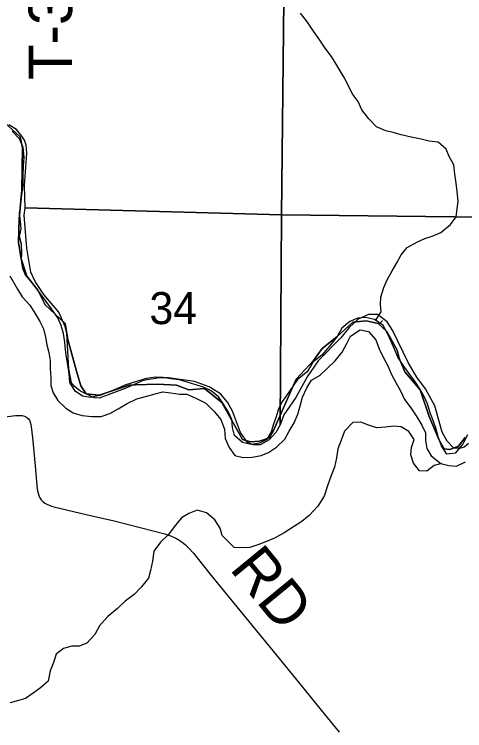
# Model space of a CAD drawing. Extents: x 1584893 to 1934202, y 663575 to 1091909.
# Drawn here: x 1732415 to 1735520, y 934048 to 938992 of the extents above; entities that cross this region are included whole.
import ezdxf

# ---------------------------------------------------------------- set-up
doc = ezdxf.new("R2010")
doc.units = 0
for name, color, linetype in [('GM_X_County_Road', 7, 'Continuous'), ('GM_X_County_Road_Text', 7, 'Continuous'), ('GM_X_Major_River', 7, 'Continuous'), ('GM_X_Minor_River', 7, 'Continuous'), ('GM_X_Section', 7, 'Continuous'), ('GM_X_Section_Text', 7, 'Continuous'), ('GM_X_Township', 7, 'Continuous'), ('GM_X_Township_Road_Text', 7, 'Continuous')]:
    doc.layers.add(name, color=color, linetype=linetype)

msp = doc.modelspace()

# ---------------------------------------------------------------- linework, layer by layer
at = {"layer": 'GM_X_County_Road'}
msp.add_lwpolyline([(1732243.4, 936201), (1732422.5, 936222.6), (1732454.7, 936224), (1732470.5, 936222.5), (1732485.4, 936218.7), (1732498.8, 936212.1), (1732510.5, 936202.9), (1732519.3, 936190.5), (1732525.4, 936176.6), (1732529.6, 936161.2), (1732534.4, 936129.1), (1732542.6, 936047.4), (1732561.2, 935851.5), (1732571.3, 935736.9), (1732575.5, 935703.9), (1732579, 935687.4), (1732584.4, 935671.3), (1732591.6, 935655.9), (1732600.9, 935641.7), (1732612.6, 935629.4), (1732625.9, 935618.9), (1732640.6, 935610.3), (1732656, 935603.7), (1732671.9, 935598.3), (1732688.1, 935593.9), (1732911.7, 935540.4), (1733103.4, 935495.4), (1733373.7, 935427), (1733452.7, 935405.7), (1733498.8, 935389.8), (1733528.4, 935376.7), (1733556.4, 935361), (1733582.5, 935342.2), (1733594.7, 935331.6), (1733617.9, 935308.9), (1733650.2, 935272.1), (1733762.8, 935131.2), (1733835.4, 935042.1), (1734033, 934801.1), (1734220.1, 934572.6), (1734375.6, 934381.9), (1734530.6, 934190.7), (1734654.6, 934037.8)], dxfattribs=at)
at = {"layer": 'GM_X_Major_River'}
for points in [[(1735540.6, 936090.3), (1735505.5, 936022.7), (1735454.5, 935963.4), (1735398.3, 935956.3), (1735361.2, 936015.1), (1735338.2, 936075.6), (1735323, 936130), (1735305.9, 936182.4), (1735282.8, 936240.9), (1735263.8, 936303.4), (1735240.6, 936353.9), (1735211.4, 936406.5), (1735176.2, 936461.2), (1735137, 936514), (1735101.8, 936564.7), (1735058.8, 936625.6), (1735037.6, 936682.1), (1735014.5, 936734.6), (1734989.3, 936789.2), (1734958.2, 936843.8), (1734898.8, 936884.9), (1734837, 936899.9), (1734782.8, 936894.8), (1734728.4, 936871.7), (1734673.6, 936826.4), (1734640.6, 936768.8), (1734589.4, 936701.5), (1734536.4, 936640.2), (1734473.5, 936591.1), (1734434.4, 936525.6), (1734367.4, 936472.6), (1734312.1, 936391.3), (1734264.9, 936321.9), (1734238, 936270.2), (1734221.1, 936214.3), (1734202.2, 936162.5), (1734185.3, 936110.7), (1734156.4, 936057), (1734106, 936031.8), (1734049.7, 936022.7), (1733987.9, 936037.7), (1733934.6, 936084.7), (1733919.5, 936141.1), (1733914.4, 936195.3), (1733893.2, 936245.8), (1733858, 936300.5), (1733822.8, 936353.2), (1733771.5, 936394.2), (1733719.8, 936419.1), (1733668, 936436), (1733606.2, 936453.1), (1733554.4, 936470), (1733494.5, 936477), (1733442.5, 936485.8), (1733386.5, 936486.8), (1733326.3, 936477.7), (1733233.7, 936451.2), (1733177.3, 936432.1), (1733127, 936410.8), (1733068.5, 936387.8), (1733006, 936360.7), (1732939.7, 936347.8), (1732885.8, 936356.7), (1732834.3, 936391.6), (1732799.2, 936450.3), (1732794.2, 936510.6), (1732785.2, 936572.9), (1732776, 936625.2), (1732768.8, 936677.4), (1732763.7, 936729.6), (1732754.7, 936789.9), (1732737.5, 936844.4), (1732714.3, 936896.9), (1732671.3, 936959.7), (1732634.1, 937010.5), (1732594.9, 937063.3), (1732547.9, 937130.2), (1732494.8, 937187.2), (1732473.6, 937237.7), (1732464.5, 937294), (1732467.4, 937346.1), (1732464.3, 937406.3), (1732451.2, 937458.6), (1732462.1, 937512.6), (1732456.9, 937564.8), (1732451.9, 937623), (1732460.7, 937677), (1732467.9, 937747.1), (1732477, 937815.1), (1732476.1, 937883.3), (1732479.1, 937941.4), (1732484.1, 938005.4), (1732477.2, 938073.7), (1732452.1, 938132.3), (1732400.9, 938185.3)], [(1732384.7, 937187), (1732437.3, 937095.9), (1732468.4, 937043.3), (1732521.5, 936984.3), (1732560.6, 936923.5), (1732591.8, 936872.8), (1732617, 936820.3), (1732630.1, 936763.9), (1732639.2, 936711.7), (1732652.4, 936657.3), (1732661.5, 936603), (1732662.6, 936548.8)], [(1732662.6, 936548.8), (1732667.6, 936482.6), (1732666.7, 936430.5), (1732683.9, 936380.1), (1732715.1, 936327.4), (1732770.3, 936274.4), (1732821.8, 936241.4), (1732883.6, 936224.4), (1732949.6, 936215.3), (1733013.7, 936216.2), (1733074.1, 936237.3), (1733130.7, 936270.4), (1733193.3, 936305.5), (1733259.9, 936338.5), (1733320.3, 936355.5), (1733386.6, 936372.5), (1733438.9, 936387.7), (1733494.9, 936378.7), (1733554.8, 936369.7), (1733604.9, 936370.9), (1733672.4, 936339.7), (1733736, 936308.6), (1733795.1, 936249.4), (1733838.3, 936194.6), (1733865.2, 936128), (1733870.2, 936063.7), (1733897.2, 936003.1), (1733936.4, 935948.3), (1733992.2, 935933.4), (1734054.3, 935936.4), (1734116.6, 935947.4), (1734167, 935968.6), (1734223.7, 936005.8), (1734280.6, 936059), (1734309.6, 936114.6), (1734344.5, 936172.2), (1734369.5, 936231.9), (1734388.6, 936295.8), (1734403.5, 936349.7), (1734432.6, 936415.4), (1734463.5, 936467), (1734524.1, 936502.1), (1734577, 936551.3), (1734627.8, 936600.6), (1734674.9, 936660), (1734707.9, 936719.6), (1734732.7, 936771.3), (1734799.5, 936814.3), (1734857.4, 936803.4), (1734908.5, 936744.4), (1734931.5, 936683.8), (1734956.7, 936631.3), (1734989.7, 936566.6), (1735012.8, 936510.1), (1735045.9, 936451.4), (1735077, 936392.7), (1735106.1, 936334.1), (1735149.2, 936277.2), (1735186.3, 936220.5), (1735225.3, 936155.7), (1735250.5, 936103.1), (1735251.6, 936051), (1735260.7, 935994.7), (1735290, 935944.1), (1735355.2, 935892.9), (1735411, 935877.9), (1735465, 935873), (1735525.6, 935904.1)]]:
    msp.add_lwpolyline(points, dxfattribs=at)
at = {"layer": 'GM_X_Minor_River'}
for points in [[(1734906, 936879.9), (1734943.7, 936938.3), (1734940.6, 936990.5), (1734941.4, 937040.6), (1734962.5, 937106.4), (1734985.4, 937160.2), (1735020.4, 937221.7), (1735053.4, 937277.3), (1735082.3, 937331), (1735123.2, 937382.4), (1735195.9, 937421.3), (1735246.3, 937444.6), (1735296.6, 937459.8), (1735357.1, 937486.8), (1735422.1, 937541.9), (1735461, 937593.4), (1735469.9, 937649.4), (1735474.8, 937701.4), (1735469.9, 937769.7), (1735462.8, 937825.9), (1735453.8, 937888.2), (1735446.8, 937952.5), (1735413.8, 938011.2), (1735392.5, 938061.7), (1735337.3, 938110.7), (1735275.3, 938115.7), (1735219.5, 938130.7), (1735151.6, 938143.8), (1735081.8, 938161), (1735028, 938176), (1734976.1, 938186.8), (1734912.5, 938216), (1734859.3, 938271), (1734812.2, 938331.9), (1734787.2, 938390.4), (1734744, 938445.3), (1734716.9, 938503.9), (1734689.8, 938556.4), (1734641, 938637.5), (1734602, 938700.2), (1734558.9, 938759.1), (1734517.8, 938819.9), (1734478.7, 938874.7), (1734437.7, 938937.5), (1734388.6, 939000.5)], [(1734935.8, 936859.3), (1734954.7, 936877.9)], [(1735361.3, 935891.2), (1735310.9, 935877.5), (1735260.2, 935840.3), (1735210.2, 935841.1), (1735167, 935894), (1735149.9, 935952.4), (1735154.7, 936002.4), (1735171.7, 936058.3), (1735134.5, 936113.1), (1735083, 936144), (1735031, 936148.8), (1734974.8, 936143.8), (1734914.7, 936138.7), (1734856.9, 936157.7), (1734805.2, 936176.6), (1734749.1, 936175.6), (1734692, 936114.3), (1734669, 936052.6), (1734646, 935992.8), (1734637, 935930.8), (1734621.9, 935866.9), (1734600.9, 935809.1), (1734575.7, 935737.3), (1734550.6, 935667.5), (1734507.4, 935598.1), (1734448.3, 935532.9), (1734397.5, 935491.6), (1734276.1, 935413.4), (1734213.5, 935378.3), (1734155, 935353.2), (1734094.6, 935330.2), (1734038.2, 935313), (1733988.1, 935309.9), (1733930.1, 935312.8), (1733847.3, 935394.4), (1733834.1, 935444.7), (1733797, 935503.5), (1733739.7, 935550.6), (1733675.9, 935569.7), (1733619.5, 935546.5), (1733567, 935517.3), (1733517.9, 935454), (1733479, 935402.5), (1733422.1, 935349.3), (1733377, 935287.9), (1733367.9, 935217.8), (1733354.8, 935153.9), (1733339.9, 935100), (1733290.9, 935038.6), (1733242, 934987.3), (1733179.2, 934942.2), (1733126.3, 934890.9), (1733059.3, 934835.9), (1733002.2, 934770.7), (1732971.2, 934711), (1732916.1, 934651.8), (1732861.7, 934630.6), (1732811.7, 934631.4), (1732755.3, 934614.3), (1732704.6, 934575.1), (1732685.7, 934519.2), (1732662.8, 934461.4), (1732647.6, 934389.5), (1732596.8, 934344.2), (1732544.1, 934307), (1732493.4, 934269.8), (1732443.2, 934256.5), (1732386.9, 934241.4)]]:
    msp.add_lwpolyline(points, dxfattribs=at)
at = {"layer": 'GM_X_Section'}
for points in [[(1734314.2, 942895.5), (1734256.8, 937607.5), (1732489.1, 937657.2), (1732484.4, 937807.3), (1732500.5, 938033.2), (1732497, 938089.2), (1732485.3, 938123.3), (1732467.5, 938151.5), (1732429.9, 938197.8), (1732378.2, 938230.3)], [(1735546.9, 936029.7), (1735516.6, 936004), (1735494.6, 935998.2), (1735446.6, 935998.6), (1735399, 936045.1), (1735365.6, 936109.4), (1735315.2, 936289.8), (1735250.2, 936406.4), (1735191, 936489), (1735133.8, 936583.5), (1735021.8, 936812.5), (1734986.3, 936868.9), (1734918.8, 936919.5), (1734856.8, 936920), (1734786.5, 936888.6), (1734724, 936831.2), (1734667.3, 936759.7), (1734509.9, 936601.1), (1734434.9, 936489.7), (1734355.6, 936348.4), (1734274.5, 936227.1), (1734247.9, 936159.3), (1734256.8, 937607.5), (1739430.9, 937549.2)]]:
    msp.add_lwpolyline(points, dxfattribs=at)
for points in [[(1734314.2, 942895.5), (1739520.5, 942867.1), (1739430.9, 937549.2), (1734256.8, 937607.5)], [(1732489.1, 937657.2), (1734256.8, 937607.5), (1734247.9, 936159.3), (1734217.4, 936105.6), (1734173, 936056), (1734110.6, 936020.6), (1734064.6, 936021), (1734022.8, 936037.4), (1733975.4, 936105.8), (1733918.7, 936254.3), (1733885.3, 936314.6), (1733835.8, 936373.1), (1733769.7, 936414.6), (1733758.2, 936421.8), (1733658.5, 936458.7), (1733478.7, 936484.3), (1733416.7, 936482.8), (1733304.5, 936465.8), (1733180, 936408.9), (1733001.4, 936342.5), (1732965.4, 936344.8), (1732871.8, 936391.7), (1732830.1, 936424.1), (1732810.3, 936448.2), (1732791.2, 936546.4), (1732777.4, 936788.6), (1732765.8, 936836.7), (1732722.7, 936937.1), (1732619.7, 937058), (1732558.6, 937148.6), (1732529.1, 937212.8), (1732500.6, 937377.1), (1732482.6, 937605.3)]]:
    msp.add_lwpolyline(points, close=True, dxfattribs=at)
at = {"layer": 'GM_X_Township'}
for points in [[(1732349.4, 938243.3), (1732454.5, 938146.4), (1732471.2, 938070.7), (1732468.2, 937778.6), (1732448.6, 937580.8), (1732444.6, 937419.3), (1732462.2, 937304.2), (1732502.7, 937184.1), (1732576.3, 937087.8), (1732628, 936986.3), (1732764.8, 936858.9), (1732783.5, 936747.1), (1732843.7, 936528.5), (1732874.7, 936428.1), (1732911.1, 936372.2), (1733000.1, 936363.9), (1733208.2, 936432.3), (1733251.7, 936434.4), (1733402.9, 936440.6), (1733534.4, 936432.4), (1733619.3, 936401.4), (1733727, 936410.7), (1733847.2, 936313.4), (1733988.1, 936056.6), (1734043, 936042.1), (1734105.1, 936045.2), (1734171.4, 936069), (1734201.4, 936119.8), (1734357.7, 936474.1), (1734478.7, 936603.6), (1734537.7, 936685.5), (1734639.2, 936765.3), (1734749.9, 936867.8), (1734842.1, 936876.2), (1734924.9, 936857.5), (1734982.9, 936802.7), (1735055.5, 936673.1), (1735067.9, 936618.3), (1735108.4, 936525.1), (1735213, 936399.8), (1735276.2, 936217.5), (1735344.6, 936052.9), (1735379.9, 935993.8), (1735418.3, 935987.6), (1735478.3, 936011.4), (1735524.9, 936071.5)], [(1735524.9, 936071.5), (1735478.3, 936011.4), (1735418.3, 935987.6), (1735379.9, 935993.8), (1735344.6, 936052.9), (1735276.2, 936217.5), (1735213, 936399.8), (1735108.4, 936525.1), (1735067.9, 936618.3), (1735055.5, 936673.1), (1734982.9, 936802.7), (1734924.9, 936857.5), (1734842.1, 936876.2), (1734749.9, 936867.8), (1734639.2, 936765.3), (1734537.7, 936685.5), (1734478.7, 936603.6), (1734357.7, 936474.1), (1734201.4, 936119.8), (1734171.4, 936069), (1734105.1, 936045.2), (1734043, 936042.1), (1733988.1, 936056.6), (1733847.2, 936313.4), (1733727, 936410.7), (1733619.3, 936401.4), (1733534.4, 936432.4), (1733402.9, 936440.6), (1733251.7, 936434.4), (1733208.2, 936432.3), (1733000.1, 936363.9), (1732911.1, 936372.2), (1732874.7, 936428.1), (1732843.7, 936528.5), (1732783.5, 936747.1), (1732764.8, 936858.9), (1732628, 936986.3), (1732576.3, 937087.8), (1732502.7, 937184.1), (1732462.2, 937304.2), (1732444.6, 937419.3), (1732448.6, 937580.8), (1732468.2, 937778.6), (1732471.2, 938070.7), (1732454.5, 938146.4), (1732349.4, 938243.3)]]:
    msp.add_lwpolyline(points, dxfattribs=at)

# ---------------------------------------------------------------- texts
at = {"layer": 'GM_X_County_Road_Text'}
msp.add_text('RD', height=300, rotation=309.4283, dxfattribs=at).set_placement((1733893.4, 935164.1))
at = {"layer": 'GM_X_Section_Text'}
msp.add_text('34', height=221, rotation=0, dxfattribs=at).set_placement((1733346.8, 936853.8))
at = {"layer": 'GM_X_Township_Road_Text'}
msp.add_text('T-39', height=300, rotation=90, dxfattribs=at).set_placement((1732813.7, 938538.7))

doc.saveas('drawing.dxf')
